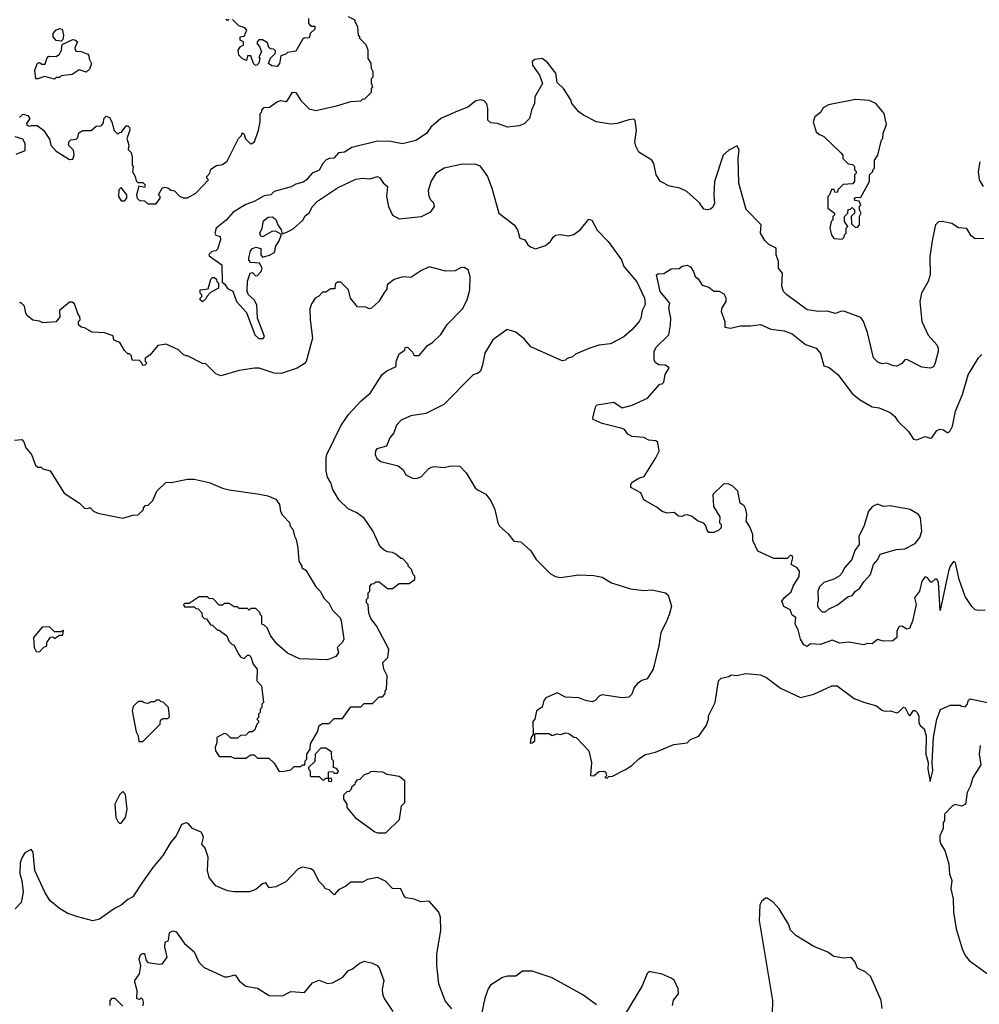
# Model space of a CAD drawing. Extents: x 2239805 to 2396427, y 665731 to 772158.
# Tile 297 of 326: x 2333646 to 2339409, y 756252 to 762168. Entities that reach past the tile are written whole.
import ezdxf

# ---------------------------------------------------------------- set-up
doc = ezdxf.new("R2010")
doc.units = 0

msp = doc.modelspace()

# ---------------------------------------------------------------- linework, layer by layer
at = {"layer": '0CON05XD'}
for points in [[(2333645, 761580), (2333665, 761600), (2333695, 761592.5), (2333707.5, 761575), (2333687.5, 761545), (2333690, 761535), (2333705, 761527.5), (2333715, 761532.5), (2333751.7, 761531.7), (2333790, 761505), (2333825, 761450), (2333833.3, 761415), (2333865, 761377.5), (2333945, 761327.5), (2333965, 761330), (2333972.5, 761355), (2333970, 761385), (2333940, 761415), (2333943, 761437), (2333953, 761447), (2333985, 761450), (2333995, 761460), (2334001.7, 761488.3), (2334025, 761502.5), (2334075, 761502.5), (2334105, 761527.5), (2334135, 761530), (2334147.5, 761545), (2334153, 761577), (2334165, 761587.5), (2334185, 761580), (2334200, 761555), (2334213.3, 761503.3), (2334235, 761480), (2334245, 761490), (2334258.3, 761491.7), (2334285, 761530), (2334295, 761530), (2334305, 761520), (2334306.7, 761505), (2334290, 761455), (2334302.5, 761415), (2334298.3, 761388.3), (2334315, 761370), (2334322.5, 761345), (2334322.5, 761295), (2334327.5, 761285), (2334323, 761253), (2334340, 761225), (2334345, 761200), (2334355, 761190), (2334385, 761190), (2334400, 761175), (2334395, 761160), (2334361.7, 761168.3), (2334347.5, 761115), (2334352.5, 761095), (2334365, 761082.5), (2334395, 761080), (2334415, 761062.5), (2334465, 761062.5), (2334490, 761095), (2334490, 761105), (2334480, 761115), (2334502.5, 761155), (2334515, 761162.5), (2334535, 761157.5), (2334553, 761143), (2334575, 761140), (2334605, 761107.5), (2334627, 761097), (2334655, 761097.5), (2334705, 761126.7), (2334780, 761205), (2334770, 761215), (2334770, 761225), (2334787.5, 761245), (2334795, 761270), (2334828.3, 761291.7), (2334865, 761297.5), (2334892.5, 761317.5), (2334960, 761455), (2334978.3, 761471.7), (2334981.7, 761488.3), (2334995, 761480), (2335003, 761453), (2335030, 761425), (2335037, 761423), (2335056.4, 761433.6), (2335080, 761505), (2335090, 761555), (2335090, 761605), (2335100, 761615), (2335100, 761625), (2335115, 761640), (2335147, 761643), (2335195, 761677.5), (2335215, 761682.5), (2335245, 761677.5), (2335255, 761682.5), (2335285, 761732.5), (2335305, 761730), (2335335, 761683.3), (2335385, 761632.5), (2335425, 761623.3), (2335549.3, 761650.7), (2335635, 761677.5), (2335695, 761680), (2335705, 761690), (2335718.3, 761691.7), (2335758.3, 761731.7), (2335760, 761755), (2335767.5, 761765), (2335760, 761785), (2335760, 761815), (2335770, 761825), (2335770, 761855), (2335760, 761875), (2335757, 761907), (2335740, 761935), (2335740, 761985), (2335727, 762017), (2335690, 762055), (2335690, 762065), (2335680, 762075), (2335677.5, 762125), (2335660, 762155), (2335660, 762165), (2335620, 762185)], [(2334905, 762170), (2334895, 762162.5), (2334885, 762170)], [(2335380, 762175), (2335380, 762145), (2335395, 762130), (2335418.3, 762128.3), (2335418.3, 762111.7), (2335390, 762085), (2335385, 762060), (2335355, 762057.5), (2335345, 762050), (2335305, 761980), (2335255, 761970), (2335245, 761960), (2335215, 761950), (2335207.5, 761905), (2335193, 761887), (2335161.2, 761891.2), (2335140, 761905), (2335153, 761937), (2335180, 761965), (2335181.7, 761981.7), (2335171.7, 761991.7), (2335153, 761993), (2335141.7, 762001.7), (2335135, 762030), (2335105, 762047.5), (2335083, 762047), (2335072.5, 762035), (2335073, 762023), (2335087, 762007), (2335097.5, 761975), (2335082.5, 761945), (2335087.5, 761935), (2335082.5, 761907.5), (2335070, 761895), (2335063, 761893), (2335050, 761905), (2335035, 761950), (2335015, 761950), (2335007.5, 761922.5), (2334983.6, 761933.6), (2334962.5, 761955), (2334957.5, 761985), (2334973.3, 762006.7), (2334990, 762015), (2334990, 762035), (2334970, 762045), (2334970, 762065), (2334995, 762070), (2335010, 762105), (2334998.3, 762118.3), (2334961.7, 762131.7), (2334925, 762170)], [(2333895, 762040), (2333865, 762043.3), (2333846.7, 762065), (2333847.5, 762085), (2333864.2, 762105.8), (2333886.2, 762116.2), (2333900.7, 762110.7), (2333910, 762075), (2333905, 762050), (2333895, 762040)], [(2333855, 761810), (2333795, 761827.5), (2333755, 761812.5), (2333743.6, 761813.6), (2333737.5, 761865), (2333753, 761907), (2333765, 761910), (2333778.3, 761901.7), (2333798.3, 761901.7), (2333810, 761935), (2333821.7, 761948.3), (2333865, 761947.5), (2333885, 761960), (2333897.5, 761985), (2333900.7, 762019.3), (2333965, 762048.8), (2333977.7, 762047.7), (2333992.5, 762035), (2333978.3, 761998.3), (2333980, 761985), (2333988.3, 761978.3), (2334015, 761977.5), (2334055, 761960), (2334061.7, 761951.7), (2334063.6, 761933.6), (2334077.5, 761905), (2334065, 761870), (2334045, 761852.5), (2334003, 761867), (2333961.7, 761838.3), (2333895, 761830), (2333885, 761820), (2333865, 761820), (2333855, 761810)], [(2338223.6, 760566.4), (2338227.5, 760645), (2338202.5, 760675), (2338202.5, 760715), (2338190, 760755), (2338190, 760795), (2338145, 760817.1), (2338120.8, 760840.8), (2338096, 760885), (2338100, 760935), (2338008.3, 761028.3), (2337965.8, 761185), (2337961.2, 761335), (2337966.2, 761385), (2337955, 761410), (2337905, 761383.3), (2337871.2, 761355), (2337819.2, 761195), (2337814.2, 761115), (2337820, 761065), (2337809.3, 761040.7), (2337795, 761030), (2337775, 761026.2), (2337755, 761030), (2337728.3, 761068.3), (2337653.3, 761135), (2337610, 761155), (2337548.5, 761168.5), (2337495, 761196), (2337468.6, 761235), (2337455.7, 761305), (2337442.5, 761325), (2337365, 761372.5), (2337347.3, 761407.3), (2337341.1, 761435), (2337351.2, 761505), (2337341.7, 761561.7), (2337335, 761570), (2337305, 761566.7), (2337235, 761543.8), (2337195, 761540), (2337110, 761555), (2337032.5, 761595), (2337003.3, 761615), (2336962.5, 761665), (2336956.1, 761686.1), (2336912.5, 761755), (2336875, 761791.2), (2336866.6, 761846.6), (2336815, 761912), (2336785, 761934), (2336740.7, 761929.3), (2336723.8, 761916.2), (2336726, 761895), (2336768.1, 761835), (2336785.6, 761784.4), (2336739.2, 761705), (2336737.1, 761665), (2336720, 761625), (2336708.1, 761575), (2336675, 761543.1), (2336645, 761531.1), (2336575, 761522.9), (2336515, 761543.8), (2336475, 761547.5), (2336457.5, 761565), (2336457.5, 761635), (2336451.7, 761661.7), (2336435, 761680), (2336415, 761687.5), (2336385, 761680), (2336337.7, 761642.3), (2336275, 761618.8), (2336176.4, 761573.6), (2336115, 761522.5), (2336090, 761485), (2336025, 761442.5), (2335945, 761421.4), (2335875, 761435.8), (2335795, 761438), (2335640.5, 761399.5), (2335597.3, 761372.7), (2335561.7, 761368.3), (2335533.6, 761336.4), (2335505, 761333.8), (2335485, 761324.2), (2335465.8, 761305), (2335445.6, 761264.4), (2335403.3, 761245), (2335366.7, 761203.3), (2335347.7, 761192.3), (2335305, 761180), (2335275.7, 761164.3), (2335175, 761136), (2335153.6, 761116.4), (2335115, 761108.8), (2335055, 761076.2), (2335005, 761058), (2334928.3, 761011.7), (2334886, 760964), (2334826.2, 760915), (2334817.5, 760885), (2334825, 760872.5), (2334850, 760865), (2334852.5, 760845), (2334835, 760790), (2334825, 760780), (2334800, 760775), (2334783, 760757), (2334785, 760750), (2334860, 760695), (2334861.7, 760591.7), (2334878.3, 760578.3), (2334893.6, 760553.6), (2334926.4, 760536.4), (2334948.8, 760475), (2335007.9, 760407.9), (2335057.5, 760275), (2335082.6, 760252.6), (2335108.3, 760251.7), (2335115.8, 760265), (2335074.2, 760375), (2335070, 760455), (2335054.3, 760484.3), (2335020, 760515), (2335012, 760535), (2335013.8, 760596.2), (2335030, 760645), (2335045, 760650), (2335060.7, 760630.7), (2335071.7, 760628.3), (2335096, 760655), (2335102.5, 760675), (2335086.1, 760706.1), (2335035, 760710), (2335023, 760723), (2335022.5, 760735), (2335031.7, 760778.3), (2335045, 760793.3), (2335065, 760801.2), (2335094, 760794), (2335094.3, 760754.3), (2335105, 760741.2), (2335147.3, 760752.7), (2335178.3, 760771.7), (2335183.3, 760805), (2335203.3, 760835), (2335218.3, 760878.3), (2335185.8, 760895.8), (2335165, 760897.1), (2335105, 760863.8), (2335095, 760867.5), (2335088.8, 760885), (2335103.3, 760915), (2335111.2, 760958.8), (2335138.3, 760981.7), (2335165, 760984), (2335185, 760967.5), (2335196.2, 760935), (2335216.7, 760905), (2335221.7, 760881.7), (2335255, 760893.8), (2335288.1, 760911.9), (2335347, 760963), (2335360.7, 760989.3), (2335385, 761007.5), (2335404, 761045), (2335435, 761078), (2335555, 761157.5), (2335665, 761210.6), (2335705, 761215.6), (2335748.3, 761211.7), (2335795, 761226), (2335808.3, 761218.3), (2335828.6, 761188.6), (2335856, 761165), (2335849.2, 761105), (2335861.2, 761045), (2335885, 760993.8), (2335925, 760971.2), (2336060, 760985), (2336115, 761013.8), (2336136.7, 761045), (2336133.3, 761065), (2336115, 761083.3), (2336106, 761105), (2336101.2, 761141.2), (2336117.1, 761195), (2336150.9, 761249.1), (2336195, 761278.6), (2336305, 761301.1), (2336385, 761299.4), (2336409.1, 761289.1), (2336455.9, 761225.9), (2336482.5, 761155), (2336523.8, 761005), (2336616.2, 760935), (2336636.2, 760905), (2336650, 760855), (2336680, 760845), (2336697.5, 760815), (2336714, 760804), (2336745, 760792), (2336805, 760811.2), (2336833.8, 760835), (2336849.2, 760860.8), (2336865, 760874), (2336895, 760878), (2336945, 760870), (2336975, 760877.5), (2337015, 760908), (2337065, 760970), (2337083, 760963), (2337114.4, 760904.4), (2337180.8, 760835), (2337261.2, 760725), (2337274.2, 760684.2), (2337353.6, 760593.6), (2337398, 760495), (2337403, 760457), (2337385, 760420), (2337376, 760375), (2337366, 760355), (2337323.3, 760305), (2337275, 760263.3), (2337195, 760220), (2337125, 760213.3), (2337065, 760193.3), (2336985, 760157.5), (2336967, 760143), (2336935, 760132.5), (2336925, 760122.5), (2336905, 760117.5), (2336715, 760203.3), (2336677.7, 760247.7), (2336625, 760290), (2336573, 760307), (2336487.5, 760245), (2336440, 760165), (2336426.4, 760093.6), (2336413, 760057), (2336400, 760045), (2336370, 760035), (2336192.5, 759855), (2336085, 759802), (2335995, 759788.8), (2335938.1, 759761.9), (2335909.1, 759730.9), (2335894, 759685), (2335868.8, 759655), (2335850, 759605), (2335790.9, 759589.1), (2335782.5, 759577.5), (2335781.9, 759555), (2335792.1, 759532.1), (2335815, 759512.5), (2335918.3, 759488.3), (2335947.5, 759465), (2335965, 759432.5), (2336005, 759413.8), (2336028.3, 759411.7), (2336058.3, 759421.7), (2336100.7, 759469.3), (2336115, 759477.5), (2336135, 759482.5), (2336195, 759477.5), (2336235, 759487.5), (2336290, 759485), (2336327.5, 759445), (2336382.5, 759355), (2336395, 759342.5), (2336445, 759317.5), (2336476.1, 759276.1), (2336498.8, 759225), (2336517.5, 759145), (2336527.5, 759125), (2336579.3, 759079.3), (2336613.9, 759033.9), (2336655, 759030), (2336715, 758977.5), (2336747.5, 758925), (2336835, 758837.5), (2336865, 758822.5), (2336895, 758816.7), (2337005, 758832.5), (2337095, 758827.5), (2337145, 758817.5), (2337200, 758785), (2337315, 758748.8), (2337395, 758737.5), (2337445, 758742.5), (2337525, 758723.3), (2337540.7, 758710.7), (2337561.2, 758645), (2337547.3, 758592.7), (2337525.8, 758544.2), (2337496.2, 758485), (2337483.8, 758405), (2337450, 758265), (2337415, 758207.5), (2337383.3, 758196.7), (2337355, 758177.5), (2337337.5, 758155), (2337322.5, 758115), (2337305, 758097.5), (2337265, 758093.3), (2337145, 758111.2), (2337127.5, 758105), (2337103, 758077), (2337085, 758070), (2337045, 758076.7), (2337005, 758092.5), (2336925, 758096.7), (2336875, 758122.5), (2336807, 758093), (2336795, 758077.5), (2336783.6, 758036.4), (2336750, 758015), (2336740, 757965), (2336728.3, 757951.7), (2336730, 757875), (2336715, 757850), (2336711.7, 757821.7), (2336725, 757822.5), (2336740, 757835), (2336740, 757875), (2336745, 757880), (2336825, 757880), (2336845, 757867.5), (2336875, 757877.5), (2336895, 757872.5), (2336927, 757883), (2336945, 757880), (2336975, 757857.5), (2336987.5, 757855), (2337064, 757775), (2337080, 757705), (2337075, 757626.7), (2337095, 757624.2), (2337125, 757650), (2337151.7, 757651.7), (2337167, 757647), (2337170, 757625), (2337160, 757615), (2337175, 757610), (2337185, 757620), (2337207, 757623), (2337285, 757662.5), (2337323, 757687), (2337365, 757727.5), (2337405, 757752.5), (2337465, 757766.7), (2337575, 757812.5), (2337655, 757822.5), (2337675, 757842.5), (2337725, 757862.5), (2337770.7, 757929.3), (2337782.5, 757965), (2337782.5, 757985), (2337823.8, 758065), (2337843.3, 758195), (2337859.3, 758210.7), (2337905, 758222.5), (2337918.3, 758231.7), (2337955, 758227.5), (2338005, 758240), (2338095, 758232.5), (2338133.6, 758213.6), (2338215, 758151.2), (2338335, 758096), (2338415, 758116), (2338524.2, 758165.8), (2338555, 758166), (2338658.8, 758088.8), (2338715, 758067.5), (2338792.5, 758045), (2338825, 758020), (2338845, 758013.3), (2338876.1, 758016.1), (2338915, 758003.8), (2338925, 758006.7), (2338955, 758036.7), (2338965, 758033.3), (2338985, 757993.3), (2338995, 757987.5), (2339015, 758017.5), (2339025, 758017.5), (2339035, 758007.5), (2339046.2, 757985), (2339046.7, 757945), (2339055, 757927.5), (2339077.7, 757907.7), (2339090, 757865), (2339089.2, 757755), (2339102, 757705), (2339100, 757665), (2339115, 757590), (2339131.2, 757655), (2339126.7, 757705), (2339134.2, 757855), (2339154.5, 757965.5), (2339177, 758023), (2339235, 758050), (2339295, 758050), (2339303, 758043), (2339325, 758040), (2339336.7, 758053.3), (2339345, 758080), (2339355, 758086.7), (2339515, 758053.3)], [(2338585, 760850), (2338598.3, 760861.7), (2338600, 760875), (2338610, 760885), (2338610, 760915), (2338620, 760925), (2338600, 760955), (2338600, 760985), (2338620, 761005), (2338621.7, 761028.3), (2338635, 761030), (2338645, 761040), (2338660, 761025), (2338660, 761005), (2338640, 760985), (2338641.7, 760941.7), (2338665, 760920), (2338678.3, 760921.7), (2338690, 760935), (2338690, 760985), (2338700, 761005), (2338690, 761025), (2338690, 761045), (2338697.5, 761055), (2338688.3, 761078.3), (2338661.7, 761081.7), (2338660, 761095), (2338665, 761100), (2338698.3, 761101.7), (2338750, 761195), (2338750, 761235), (2338770, 761255), (2338770, 761265), (2338780, 761275), (2338780, 761325), (2338800, 761355), (2338823, 761447), (2338830, 761455), (2338833, 761487), (2338851.7, 761538.3), (2338837.5, 761605), (2338787.5, 761665), (2338747, 761683), (2338665, 761688.8), (2338503.6, 761656.4), (2338470.7, 761639.3), (2338455, 761610), (2338422.5, 761585), (2338412.5, 761555), (2338430, 761495), (2338445, 761480), (2338476.4, 761466.4), (2338578.3, 761368.3), (2338590, 761355), (2338590, 761335), (2338621.7, 761301.7), (2338648.3, 761298.3), (2338660, 761285), (2338660, 761265), (2338670, 761255), (2338670, 761245), (2338660, 761235), (2338660, 761195), (2338648.3, 761181.7), (2338591.7, 761178.3), (2338561.7, 761148.3), (2338555, 761130), (2338541.7, 761131.7), (2338538.3, 761148.3), (2338521.7, 761148.3), (2338510, 761115), (2338500, 761105), (2338500, 761035), (2338540, 761005), (2338540, 760995), (2338530, 760985), (2338530, 760965), (2338520, 760955), (2338512.5, 760915), (2338522.5, 760875), (2338535, 760852.5), (2338585, 760850)], [(2333625, 761360), (2333678.3, 761381.7), (2333680, 761425), (2333665, 761450), (2333620, 761465)], [(2339411.9, 761315), (2339402.9, 761255), (2339408.8, 761205), (2339432.5, 761165)], [(2334275, 761080), (2334290, 761095), (2334290, 761115), (2334255, 761160), (2334242.5, 761145), (2334240, 761105), (2334255, 761080), (2334275, 761080)], [(2339436.6, 760853.4), (2339385, 760851.4), (2339359.7, 760869.7), (2339335, 760912.5), (2339285, 760917.5), (2339245, 760943.8), (2339185.4, 760955.4), (2339165, 760953.9), (2339147.3, 760935), (2339128.8, 760851.2), (2339112.4, 760745), (2339114.4, 760635), (2339102.5, 760595), (2339063.1, 760525), (2339051.8, 760475), (2339063.5, 760355), (2339102.6, 760272.6), (2339154.5, 760214.5), (2339162.2, 760195), (2339162.5, 760175), (2339145, 760106.7), (2339135, 760082.5), (2339115, 760073.3), (2339065, 760081.2), (2338975, 760125.8), (2338962.5, 760125), (2338945, 760102.5), (2338915, 760086.7), (2338895, 760087.5), (2338855, 760103.3), (2338825, 760101.2), (2338799.3, 760109.3), (2338773, 760137), (2338738.3, 760288.3), (2338714.2, 760355), (2338698.3, 760378.3), (2338595, 760416.9), (2338575, 760415.6), (2338545, 760403.1), (2338495, 760417.5), (2338444.5, 760414.5), (2338375.4, 760425.4), (2338252.5, 760515), (2338233.8, 760535), (2338223.6, 760566.4)], [(2335205, 757650), (2335235, 757652.5), (2335275, 757660), (2335295, 757680), (2335335, 757680), (2335345, 757690), (2335358.3, 757691.7), (2335360, 757715), (2335370, 757725), (2335370, 757755), (2335390, 757785), (2335393, 757817), (2335435, 757890), (2335445, 757927.5), (2335465, 757940), (2335505, 757940), (2335535, 757970), (2335585, 757970), (2335635, 758040), (2335695, 758040), (2335715, 758060), (2335765, 758060), (2335805, 758100), (2335825, 758100), (2335840, 758115), (2335843, 758137), (2335850, 758145), (2335852.5, 758225), (2335832.5, 758265), (2335827.5, 758305), (2335856.7, 758335), (2335862.5, 758385), (2335790, 758525), (2335755, 758570), (2335743, 758603), (2335740, 758655), (2335730, 758665), (2335730, 758685), (2335740, 758695), (2335740, 758725), (2335750, 758735), (2335750, 758765), (2335761.7, 758778.3), (2335775, 758780), (2335785, 758790), (2335805, 758790), (2335855, 758750), (2335885, 758750), (2335925, 758780), (2335985, 758780), (2336020, 758805), (2336020, 758825), (2336010, 758835), (2336000, 758865), (2335980, 758885), (2335980, 758895), (2335945, 758930), (2335935, 758930), (2335905, 758957.5), (2335885, 758967.5), (2335855, 758970), (2335835, 758980), (2335810.7, 759000.7), (2335766.1, 759096.1), (2335715, 759172.5), (2335670, 759205), (2335618.3, 759228.3), (2335562.2, 759282.2), (2335526, 759345), (2335514, 759385), (2335495, 759420), (2335487.5, 759455), (2335486.2, 759535), (2335491.2, 759555), (2335575, 759727.5), (2335620, 759795), (2335695, 759876.7), (2335753.9, 759926.1), (2335823, 760037), (2335851.7, 760058.3), (2335906.4, 760083.6), (2335907.5, 760115), (2335925, 760160), (2335958.3, 760181.7), (2335961.7, 760198.3), (2335975, 760200), (2336005, 760170), (2336015, 760150), (2336045, 760150), (2336095, 760210), (2336125, 760227.5), (2336175, 760277.5), (2336214.1, 760335.9), (2336305, 760430), (2336333.3, 760485), (2336350, 760545), (2336352.5, 760625), (2336340, 760665), (2336315, 760680), (2336293, 760677), (2336261.7, 760658.3), (2336205, 760657.5), (2336105, 760682.5), (2336055, 760660), (2335995, 760620), (2335946.4, 760623.6), (2335895, 760606.7), (2335852.5, 760575), (2335851.7, 760548.3), (2335832.5, 760525), (2335802.5, 760475), (2335760, 760435), (2335745, 760430), (2335725, 760440), (2335675, 760442.5), (2335632.5, 760495), (2335620, 760545), (2335575, 760590), (2335555, 760590), (2335541.7, 760578.3), (2335538.3, 760551.7), (2335515, 760550), (2335485, 760530), (2335465, 760530), (2335443, 760507), (2335420, 760495), (2335398.3, 760461.7), (2335388.3, 760431.7), (2335390, 760365), (2335403.8, 760255), (2335366.7, 760115), (2335355, 760100), (2335313.3, 760075), (2335217, 760043), (2335173.6, 760043.6), (2335085, 760074), (2335056.1, 760073.9), (2334965, 760060), (2334855, 760027.5), (2334825, 760040), (2334765, 760100), (2334745, 760102.5), (2334655, 760147.5), (2334645, 760147.5), (2334627, 760157), (2334600, 760185), (2334525, 760217.5), (2334475, 760210), (2334428.3, 760151.7), (2334400, 760135), (2334400, 760115), (2334410, 760105), (2334398.3, 760091.7), (2334385, 760090), (2334378.3, 760108.3), (2334365, 760120), (2334321.7, 760121.7), (2334318.3, 760148.3), (2334305, 760160), (2334295, 760160), (2334275, 760180), (2334248.3, 760228.3), (2334211.7, 760241.7), (2334208.3, 760268.3), (2334156.4, 760286.4), (2334080.7, 760290.7), (2334035, 760317.5), (2334015, 760320), (2334000, 760335), (2334000, 760355), (2334010, 760365), (2334007.5, 760385), (2333997.5, 760397.5), (2333975, 760460), (2333961.7, 760471.7), (2333945, 760470), (2333885, 760420), (2333887, 760383), (2333865, 760352.5), (2333785, 760346.7), (2333765, 760356.7), (2333725, 760362.5), (2333690.7, 760390.7), (2333682.5, 760405), (2333675.9, 760445.9), (2333655, 760466.2), (2333644.1, 760465.9)], [(2339445, 758620), (2339405, 758617.5), (2339385, 758622.5), (2339365, 758642.5), (2339325, 758702.5), (2339288.6, 758805), (2339266.7, 758905), (2339255, 758912.5), (2339235, 758883.8), (2339224.7, 758855.3), (2339175, 758617.5), (2339165, 758787.5), (2339155, 758806.7), (2339143.9, 758806.1), (2339125, 758787.5), (2339118.3, 758788.3), (2339097.5, 758815), (2339085, 758820), (2339063.8, 758795), (2339051.2, 758735), (2339020, 758695), (2339030, 758655), (2339008.6, 758555), (2338989.5, 758510.5), (2338975, 758506.7), (2338945, 758523.8), (2338928.8, 758521.2), (2338913.8, 758495), (2338913.3, 758455), (2338890, 758435), (2338835, 758433.8), (2338797, 758443), (2338765, 758417.5), (2338735, 758420), (2338715, 758412.5), (2338625, 758428), (2338572.3, 758422.3), (2338525, 758440), (2338455, 758413.8), (2338395, 758417.5), (2338375, 758402.5), (2338355, 758412.5), (2338336.2, 758445), (2338321.7, 758501.7), (2338303.3, 758535), (2338307, 758577), (2338285, 758590), (2338273, 758623), (2338235, 758642.5), (2338223.3, 758675), (2338236.7, 758695), (2338280, 758730), (2338292, 758765), (2338327.5, 758822.5), (2338328.9, 758855), (2338315, 758874.2), (2338280, 758895), (2338290, 758935), (2338285, 758947.5), (2338275, 758950), (2338255, 758930), (2338175, 758930), (2338080, 758975), (2338048.3, 759038.3), (2338050, 759075), (2338031.7, 759121.7), (2338010, 759155), (2338012.5, 759195), (2338007, 759227), (2337996.4, 759246.4), (2337973, 759263), (2337960, 759335), (2337930, 759365), (2337905, 759377.5), (2337875, 759380), (2337810, 759315), (2337813, 759243), (2337851.7, 759181.7), (2337850, 759145), (2337860, 759135), (2337860, 759115), (2337845, 759100), (2337815, 759087.5), (2337785, 759087.5), (2337775, 759100), (2337767.7, 759127.7), (2337755, 759142.5), (2337716.4, 759156.4), (2337685, 759182.5), (2337655, 759192.5), (2337638.3, 759191.7), (2337625, 759182.5), (2337602.5, 759185), (2337576.4, 759206.4), (2337535, 759203.3), (2337505, 759213.3), (2337475, 759237.5), (2337395, 759282.5), (2337376, 759326), (2337316.2, 759356.2), (2337316.2, 759375), (2337325, 759388.8), (2337365, 759414), (2337396.4, 759423.6), (2337466.7, 759535), (2337487.5, 759575), (2337478.3, 759628.3), (2337467, 759637), (2337425, 759642.5), (2337395, 759657.5), (2337324.1, 759664.1), (2337298.3, 759678.3), (2337278, 759705), (2337265, 759712.5), (2337145, 759742.5), (2337090, 759765), (2337087.5, 759775), (2337106.7, 759845), (2337115, 759853.3), (2337215, 759870), (2337265, 759836.7), (2337325, 759852.5), (2337416.1, 759893.9), (2337491.7, 759978.3), (2337505, 759980), (2337515, 759990), (2337523.6, 760036.4), (2337546.4, 760076.4), (2337525, 760092.5), (2337485, 760093.3), (2337465, 760106.7), (2337456.2, 760125), (2337457.5, 760175), (2337468.8, 760201.2), (2337544, 760275), (2337555.6, 760335), (2337556, 760375), (2337544.4, 760435), (2337551.2, 760465), (2337492, 760535), (2337470, 760635), (2337478.3, 760641.7), (2337515, 760642.5), (2337558.3, 760671.7), (2337607.5, 760672.5), (2337625, 760687.5), (2337655, 760692.5), (2337675, 760682.5), (2337693.3, 760655), (2337702.5, 760625), (2337721.7, 760611.7), (2337745, 760572.5), (2337785, 760560), (2337815, 760537.5), (2337846.4, 760536.4), (2337875, 760520), (2337887, 760497), (2337887.5, 760475), (2337863, 760437), (2337860, 760415), (2337881.2, 760355), (2337880.7, 760320.7), (2337915, 760313.8), (2337975, 760328.8), (2338035, 760328.8), (2338095, 760337.5), (2338157.7, 760307.7), (2338238.3, 760298.3), (2338285, 760280), (2338365, 760216.7), (2338430, 760195), (2338455, 760162.5), (2338475, 760087.5), (2338508.3, 760078.3), (2338561.2, 760035), (2338643.8, 759925), (2338690, 759885), (2338765, 759842.5), (2338807.5, 759835), (2338875, 759807.5), (2338903, 759783), (2338920, 759755), (2338985, 759693.8), (2339015, 759647.5), (2339035, 759643.3), (2339085, 759663.3), (2339114.1, 759654.1), (2339125, 759656.2), (2339155, 759700), (2339173.3, 759706.7), (2339195, 759703.3), (2339217, 759687), (2339225, 759686.7), (2339235, 759696.7), (2339249.2, 759725), (2339265.7, 759815), (2339308, 759915), (2339343.3, 760035), (2339403.9, 760136.1), (2339425, 760156.2)], [(2334745, 760473.3), (2334730, 760485), (2334730, 760495), (2334740, 760505), (2334740, 760515), (2334730, 760525), (2334730, 760545), (2334778.3, 760551.7), (2334795, 760610), (2334805, 760620), (2334815, 760620), (2334828.3, 760608.3), (2334830, 760595), (2334840, 760585), (2334840, 760555), (2334791.7, 760528.3), (2334770, 760505), (2334765, 760490), (2334745, 760473.3)], [(2333615, 759642.5), (2333660, 759645), (2333671.7, 759631.7), (2333683.3, 759595), (2333717.5, 759555), (2333741.7, 759491.7), (2333755, 759480), (2333775, 759480), (2333785, 759470), (2333828.3, 759458.3), (2333913.6, 759323.6), (2334005, 759262.5), (2334035, 759232.5), (2334055, 759230), (2334067, 759237), (2334090, 759215), (2334115, 759202.5), (2334265, 759172.5), (2334325, 759190), (2334357, 759193), (2334390, 759225), (2334390, 759235), (2334401.7, 759248.3), (2334418.3, 759251.7), (2334445, 759280), (2334470, 759335), (2334525, 759390), (2334555, 759387.5), (2334655, 759407.5), (2334695, 759407.5), (2334785, 759387.5), (2334863.6, 759353.6), (2334905, 759342.5), (2335086.4, 759316.4), (2335136.4, 759306.4), (2335185, 759287.5), (2335207.5, 759255), (2335213, 759213), (2335225, 759190), (2335267, 759147), (2335270, 759125), (2335287, 759107), (2335297.5, 759065), (2335307.5, 759045), (2335317.5, 758995), (2335322.5, 758915), (2335340, 758885), (2335340, 758875), (2335365, 758860), (2335425, 758760), (2335450, 758735), (2335475, 758690), (2335505, 758660), (2335525, 758620), (2335570, 758575), (2335577, 758557), (2335593.3, 758445), (2335585, 758427.5), (2335552.5, 758395), (2335560, 758365), (2335545, 758342.5), (2335495, 758322.5), (2335327, 758327), (2335255, 758362.5), (2335192.5, 758415), (2335153.9, 758463.9), (2335133, 758513), (2335115, 758530), (2335100, 758535), (2335100, 758585), (2335090, 758595), (2335090, 758605), (2335065, 758630), (2335035, 758630), (2335025, 758620), (2335015, 758630), (2334965, 758630), (2334955, 758640), (2334935, 758640), (2334905, 758660), (2334875, 758660), (2334865, 758650), (2334845, 758650), (2334808.3, 758688.3), (2334785, 758690), (2334775, 758700), (2334725, 758700), (2334665, 758660), (2334635, 758660), (2334630, 758655), (2334635, 758640), (2334695, 758640), (2334705, 758630), (2334718.3, 758628.3), (2334740, 758605), (2334741.7, 758581.7), (2334755, 758570), (2334768.3, 758568.3), (2334791.7, 758531.7), (2334805, 758530), (2334835, 758500), (2334845, 758500), (2334890, 758465), (2334903, 758433), (2334920, 758415), (2334935, 758410), (2334960, 758355), (2334975, 758337.5), (2334995, 758330), (2335015, 758350), (2335025, 758350), (2335035, 758340), (2335047.5, 758295), (2335072.5, 758265), (2335070, 758195), (2335097.5, 758165), (2335110, 758065), (2335100, 758055), (2335100, 758035), (2335090, 758025), (2335090, 758005), (2335080, 757995), (2335080, 757975), (2335070, 757965), (2335080, 757955), (2335080, 757945), (2335070, 757935), (2335058.3, 757901.7), (2335045, 757890), (2335025, 757890), (2335005, 757870), (2334973, 757867), (2334955, 757850), (2334915, 757850), (2334890, 757875), (2334875, 757880), (2334830, 757855), (2334830, 757825), (2334820, 757795), (2334822.5, 757775), (2334845, 757740), (2334915, 757740), (2334935, 757730), (2335005, 757730), (2335035, 757750), (2335055, 757750), (2335075, 757730), (2335141.7, 757731.7), (2335175, 757700), (2335205, 757650)], [(2338485, 758610), (2338503, 758627), (2338558.3, 758651.7), (2338619.3, 758700.7), (2338645, 758707.5), (2338666.1, 758733.9), (2338689.5, 758750.5), (2338715, 758790), (2338756.2, 758835), (2338773.8, 758895), (2338800, 758925), (2338815, 758957.5), (2338910, 758985), (2338961.2, 758988.8), (2339025, 759020), (2339052.4, 759057.6), (2339063.5, 759095), (2339055.5, 759174.5), (2339045, 759195.8), (2338995, 759225.5), (2338875, 759246.2), (2338835, 759243.3), (2338797.3, 759257.3), (2338767.2, 759242.8), (2338744.4, 759215), (2338715, 759122.5), (2338686.7, 759065), (2338687.5, 759015), (2338662.3, 758977.7), (2338643.3, 758925), (2338600, 758875), (2338586.2, 758843.8), (2338567.5, 758825), (2338535, 758806.7), (2338475, 758786.7), (2338448.8, 758761.2), (2338440, 758735), (2338442.5, 758675), (2338437.5, 758665), (2338437.5, 758645), (2338445, 758630), (2338465, 758610), (2338485, 758610)], [(2333765, 758370), (2333791.7, 758398.3), (2333810, 758405), (2333810, 758425), (2333831.7, 758458.3), (2333845, 758460), (2333855, 758450), (2333885, 758470), (2333905, 758470), (2333910, 758495), (2333905, 758500), (2333895, 758490), (2333855, 758490), (2333825, 758520), (2333781.7, 758518.3), (2333730, 758455), (2333732.5, 758395), (2333745, 758372.5), (2333765, 758370)], [(2334385, 757830), (2334490, 757935), (2334491.7, 757958.3), (2334505, 757970), (2334535, 757970), (2334545, 757980), (2334540, 758035), (2334508.3, 758068.3), (2334495, 758070), (2334485, 758080), (2334465, 758080), (2334455, 758070), (2334435, 758070), (2334415, 758060), (2334393, 758063), (2334381.7, 758071.7), (2334358.3, 758071.7), (2334328.3, 758041.7), (2334322.5, 758015), (2334345, 757890), (2334357.5, 757865), (2334361.7, 757831.7), (2334385, 757830)], [(2335515, 757590), (2335520, 757595), (2335518.3, 757608.3), (2335500, 757610), (2335501.7, 757648.3), (2335525, 757650), (2335535, 757640), (2335555, 757640), (2335560, 757655), (2335548.3, 757668.3), (2335530, 757675), (2335530, 757715), (2335520, 757725), (2335518.3, 757768.3), (2335485, 757790), (2335455, 757790), (2335420, 757755), (2335418.3, 757711.7), (2335380, 757675), (2335380, 757665), (2335390, 757655), (2335390, 757625), (2335395, 757620), (2335445, 757620), (2335465, 757600), (2335475, 757600), (2335485, 757610), (2335500, 757610), (2335501.7, 757591.7), (2335515, 757590)], [(2339413.6, 757806.4), (2339408.8, 757755), (2339418.8, 757691.2), (2339370, 757615), (2339357.5, 757565), (2339337.5, 757525), (2339326.1, 757453.9), (2339305, 757442.5), (2339265, 757452.5), (2339247, 757443), (2339200, 757395), (2339200, 757355), (2339192.5, 757345), (2339191.7, 757308.3), (2339172.5, 757265), (2339173.3, 757235), (2339177.5, 757215), (2339202.5, 757175), (2339226.4, 757096.4), (2339231.2, 757035), (2339243.8, 756995), (2339237.5, 756945), (2339252, 756885), (2339254.2, 756805), (2339271.4, 756705), (2339305.5, 756585), (2339324.5, 756545), (2339347.8, 756515), (2339503, 756403)], [(2335845, 757282.5), (2335927, 757363), (2335940, 757445), (2335960, 757465), (2335960, 757595), (2335925, 757620), (2335853, 757633), (2335827, 757647), (2335755, 757650), (2335745, 757640), (2335715, 757630), (2335688.3, 757601.7), (2335671.7, 757598.3), (2335660, 757585), (2335658.3, 757571.7), (2335641.7, 757558.3), (2335635, 757540), (2335625, 757530), (2335611.7, 757528.3), (2335591.7, 757508.3), (2335590, 757485), (2335610, 757455), (2335610, 757435), (2335660, 757375), (2335778.3, 757288.3), (2335795, 757282.5), (2335845, 757282.5)], [(2334255, 757340), (2334282.5, 757375), (2334292.5, 757425), (2334281.7, 757511.7), (2334265, 757530), (2334245, 757510), (2334217.5, 757455), (2334223.6, 757373.6), (2334235, 757350), (2334245, 757340), (2334255, 757340)], [(2336241.2, 756225), (2336201.7, 756271.7), (2336163.8, 756375), (2336151.2, 756485), (2336151.2, 756555), (2336176.2, 756695), (2336172.5, 756775), (2336162.5, 756805), (2336105, 756872.5), (2336055, 756867.5), (2336015, 756883.3), (2335965, 756892.5), (2335956.7, 756896.7), (2335935, 756946.2), (2335885, 756947.5), (2335842.3, 756992.3), (2335795, 757014), (2335735, 757002), (2335705, 756985.8), (2335635, 756986.7), (2335605, 756962.5), (2335560.7, 756939.3), (2335535, 756910), (2335505, 756940), (2335480, 756945), (2335475, 756960), (2335445, 756990), (2335411.2, 757055), (2335395, 757065.7), (2335345, 757075.6), (2335318.8, 757065), (2335245, 756987.5), (2335185, 756957.5), (2335145, 756952.5), (2335125, 756982.5), (2335105, 756976.2), (2335065, 756941.2), (2335027, 756927), (2334935, 756926.7), (2334895, 756933.3), (2334823.9, 756963.9), (2334783.9, 757013.9), (2334773.3, 757055), (2334778.8, 757135), (2334760.7, 757190.7), (2334740, 757215), (2334750, 757255), (2334745, 757272.5), (2334735.8, 757285.8), (2334685, 757308.8), (2334657.9, 757337.9), (2334645, 757342.5), (2334617.7, 757332.3), (2334586.2, 757265), (2334554.5, 757225.5), (2334506.2, 757145), (2334445.9, 757074.1), (2334384, 756985), (2334325, 756897.5), (2334295, 756882.5), (2334255, 756847.5), (2334215, 756827.5), (2334126.1, 756763.9), (2334085, 756752.5), (2333995, 756776.7), (2333935, 756797.5), (2333885, 756827.5), (2333827.5, 756875), (2333796.4, 756926.4), (2333737.5, 757055), (2333726.2, 757166.2), (2333715, 757182.5), (2333677.7, 757162.3), (2333658.3, 757131.7), (2333648.3, 757101.7), (2333647.5, 757035), (2333660, 756995), (2333667.1, 756925), (2333655.9, 756864.1), (2333620, 756825)], [(2338826.1, 756226.1), (2338820, 756275), (2338757, 756417), (2338727.5, 756445), (2338678.3, 756468.3), (2338663.8, 756505), (2338645, 756527.5), (2338635, 756533.3), (2338595, 756528.9), (2338535, 756538.1), (2338500, 756565), (2338415, 756600), (2338307.5, 756665), (2338276.4, 756696.4), (2338263.6, 756733.6), (2338206.7, 756825), (2338171.2, 756865), (2338135, 756888.8), (2338125, 756888.8), (2338100.8, 756869.2), (2338090.7, 756849.3), (2338086.5, 756755), (2338168, 756275), (2338166.2, 756195)], [(2334387, 756243), (2334390, 756265), (2334385, 756280), (2334375, 756290), (2334365, 756280), (2334350, 756285), (2334352.5, 756335), (2334337.5, 756385), (2334337.5, 756395), (2334365.9, 756434.1), (2334373.6, 756483.6), (2334363.8, 756525), (2334371.7, 756548.3), (2334383, 756557), (2334396.4, 756556.4), (2334405.9, 756515.9), (2334415, 756503.8), (2334483, 756493), (2334504.2, 756495.8), (2334532.5, 756535), (2334517.5, 756595), (2334520, 756625), (2334540, 756635), (2334546.1, 756683.9), (2334565.9, 756694.1), (2334586.8, 756686.8), (2334635, 756616.7), (2334695, 756567.5), (2334722.5, 756505), (2334755, 756472.5), (2334877, 756417), (2334895, 756416.2), (2334939.5, 756429.5), (2334965, 756393.3), (2335005, 756360), (2335075, 756348.8), (2335145, 756304), (2335225, 756302.5), (2335275, 756328.8), (2335356.4, 756323.6), (2335405, 756380), (2335445, 756396.7), (2335495, 756376.2), (2335525, 756380), (2335586.7, 756415), (2335620, 756455), (2335645.7, 756464.3), (2335685, 756496.7), (2335715, 756511.2), (2335765, 756500), (2335794.1, 756484.1), (2335805, 756470), (2335832.5, 756395), (2335822.5, 756342.5), (2335824.4, 756315), (2335835, 756286.7), (2335887.6, 756207.6)], [(2337109.5, 756249.5), (2337028.8, 756308.8), (2336845, 756411.2), (2336725, 756450), (2336680.7, 756450.7), (2336665, 756450), (2336625, 756420), (2336575, 756420), (2336545, 756412.5), (2336473.6, 756366.4), (2336460, 756345), (2336440.7, 756289.3), (2336412.5, 756155)], [(2337566.2, 756245), (2337573.6, 756276.4), (2337602.5, 756315), (2337600, 756345), (2337576.1, 756396.1), (2337559.5, 756409.5), (2337505, 756432), (2337435, 756446.7), (2337423.9, 756446.1), (2337413.9, 756436.1), (2337385, 756363.3), (2337285, 756196.7)], [(2334190, 756245), (2334190, 756275), (2334201.7, 756288.3), (2334218.3, 756288.3), (2334265, 756240)]]:
    msp.add_lwpolyline(points, dxfattribs=at)

doc.saveas('drawing.dxf')
